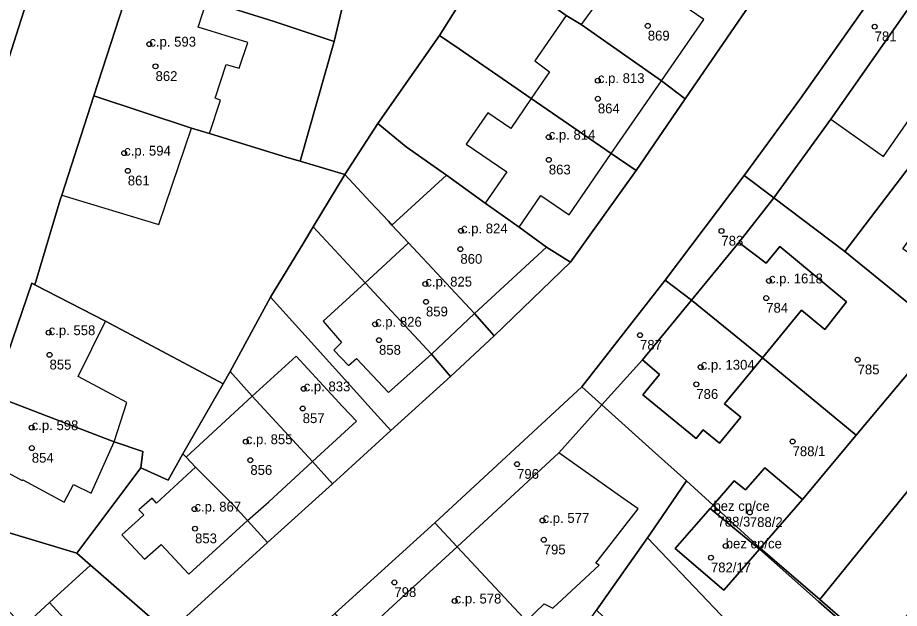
# Model space of a CAD drawing. Extents: x -878211 to -870363, y -1058464 to -1052522.
# Drawn here: x -874843.1 to -874753.2, y -1056577.6 to -1056517.4 of the extents above; entities that cross this region are included whole.
import ezdxf

# ---------------------------------------------------------------- set-up
doc = ezdxf.new("R2010")
doc.units = 0
for name, color, linetype in [('Definiční body', 7, 'Continuous'), ('Polygon budovy', 7, 'Continuous'), ('Polygon parcely', 7, 'Continuous')]:
    doc.layers.add(name, color=color, linetype=linetype)

msp = doc.modelspace()

# ---------------------------------------------------------------- linework, layer by layer
at = {"layer": 'Definiční body'}
for centre in [(-874778.85, -1056518.23994), (-874755.71, -1056518.31994), (-874829.68, -1056520.09994), (-874829.05, -1056522.36994), (-874783.94, -1056523.81994), (-874783.94, -1056525.66994), (-874788.95, -1056529.58994), (-874832.25, -1056531.21994), (-874788.94, -1056531.89994), (-874831.88, -1056533.01994), (-874797.9, -1056539.14994), (-874771.34, -1056539.15994), (-874797.96, -1056541.00994), (-874801.53, -1056544.56994), (-874766.49, -1056544.24994), (-874801.47, -1056546.37994), (-874766.77, -1056545.99994), (-874806.66, -1056548.66994), (-874839.95, -1056549.52994), (-874806.26, -1056550.28994), (-874779.64, -1056549.77994), (-874839.86, -1056551.78994), (-874757.45, -1056552.28994), (-874773.45, -1056553.04994), (-874773.9, -1056554.78994), (-874813.94, -1056555.25994), (-874814.04, -1056557.25994), (-874841.68, -1056559.21994), (-874819.84, -1056560.64994), (-874764.08, -1056560.62994), (-874841.67, -1056561.29994), (-874819.38, -1056562.53994), (-874792.18, -1056562.93994), (-874825.08, -1056567.51994), (-874772.15, -1056567.44994), (-874771.74, -1056567.80994), (-874768.44, -1056567.85994), (-874789.58, -1056568.67994), (-874825.02, -1056569.51994), (-874789.46, -1056570.64994), (-874770.9, -1056571.27994), (-874772.41, -1056572.47994), (-874804.69, -1056574.99994), (-874798.54, -1056576.89994)]:
    msp.add_circle(centre, 0.25, dxfattribs=at)
at = {"layer": 'Polygon budovy'}
for points in [[(-874861.78, -1056513.02), (-874858.15, -1056514.16), (-874859.19, -1056517.5), (-874844.22, -1056522.17), (-874841.52, -1056513.7), (-874851.43, -1056510.47), (-874856.54, -1056508.91), (-874856.42, -1056508.49), (-874860.05, -1056507.38)], [(-874741.06, -1056515.69), (-874740.3, -1056514.6), (-874740.47, -1056514.4), (-874738.66, -1056511.77), (-874744.18, -1056507.93), (-874745.67, -1056507), (-874760.19, -1056527.76), (-874754.81, -1056531.56), (-874747.89, -1056521.57), (-874746.05, -1056522.85)], [(-874783.45, -1056515.03), (-874785.64, -1056518.1), (-874777.44, -1056523.83), (-874773.12, -1056517.6), (-874778.9, -1056513.62), (-874781.43, -1056512.18), (-874783.68, -1056510.91), (-874785.54, -1056513.62)], [(-874835.36, -1056525.38), (-874825.4, -1056528.66), (-874823.55, -1056529.23), (-874822.41, -1056525.8), (-874822.98, -1056525.61), (-874821.85, -1056522.19), (-874820.51, -1056522.55), (-874819.65, -1056519.95), (-874824.69, -1056518.38), (-874823.81, -1056515.64), (-874831.43, -1056513.29)], [(-874790.73, -1056525.64), (-874782.57, -1056531.25), (-874777.44, -1056523.83), (-874785.64, -1056518.1), (-874787.19, -1056517.19), (-874790.37, -1056521.79), (-874788.88, -1056522.94)], [(-874838.61, -1056535.52), (-874828.7, -1056538.49), (-874825.4, -1056528.66), (-874835.36, -1056525.38)], [(-874797.37, -1056530.31), (-874793.24, -1056533.13), (-874795.42, -1056536.31), (-874791.98, -1056538.78), (-874789.75, -1056535.53), (-874786.86, -1056537.51), (-874782.57, -1056531.25), (-874790.73, -1056525.64), (-874792.82, -1056528.7), (-874795.17, -1056527.09)], [(-874804.94, -1056538.56), (-874803.25, -1056540.37), (-874796.53, -1056547.58), (-874789.17, -1056540.81), (-874791.98, -1056538.78), (-874795.42, -1056536.31), (-874799.39, -1056533.45)], [(-874807.66, -1056544.44), (-874800.9, -1056551.72), (-874796.53, -1056547.58), (-874803.25, -1056540.37), (-874806.84, -1056543.68)], [(-874774.39, -1056546.22), (-874767.14, -1056552.1), (-874763.17, -1056547.23), (-874760.81, -1056549.19), (-874758.57, -1056546.39), (-874765.39, -1056540.75), (-874766.79, -1056542.44), (-874769.55, -1056540.32)], [(-874845.61, -1056555.93), (-874833.27, -1056560.66), (-874831.98, -1056556.65), (-874836.94, -1056554), (-874834.17, -1056548.37), (-874841.36, -1056544.65), (-874841.68, -1056544.48)], [(-874810.88, -1056551.3), (-874809.38, -1056552.89), (-874808.54, -1056552.15), (-874805.28, -1056555.62), (-874800.9, -1056551.72), (-874807.66, -1056544.44), (-874811.96, -1056548.36), (-874810.07, -1056550.53)], [(-874773.2, -1056559.44), (-874771.54, -1056560.8), (-874769.37, -1056558.15), (-874771.01, -1056556.8), (-874767.14, -1056552.1), (-874774.39, -1056546.22), (-874779.4, -1056552.31), (-874777.65, -1056553.78), (-874779.34, -1056555.88), (-874773.92, -1056560.31)], [(-874819.2, -1056556.02), (-874813.05, -1056562.65), (-874808.55, -1056558.57), (-874809.94, -1056557.08), (-874814.72, -1056551.91)], [(-874848.55, -1056561.42), (-874842.64, -1056564.62), (-874842.59, -1056564.53), (-874838.38, -1056566.81), (-874837.42, -1056565.01), (-874835.61, -1056565.91), (-874833.27, -1056560.66), (-874845.61, -1056555.93)], [(-874825.93, -1056562.24), (-874824.96, -1056563.25), (-874821.05, -1056567.15), (-874819.66, -1056568.7), (-874817.51, -1056566.77), (-874813.05, -1056562.65), (-874819.2, -1056556.02)], [(-874791.54, -1056578.62), (-874791.23, -1056578.9), (-874789.42, -1056577.17), (-874788.52, -1056577.61), (-874783.8, -1056573.25), (-874784.14, -1056573.04), (-874779.83, -1056567.49), (-874781.62, -1056566.22), (-874787.91, -1056561.77), (-874798.3, -1056571.37)], [(-874832.48, -1056570.14), (-874830.17, -1056572.64), (-874828.48, -1056571.12), (-874825.66, -1056574.16), (-874819.66, -1056568.7), (-874821.05, -1056567.15), (-874824.96, -1056563.25), (-874828.94, -1056566.9), (-874829.41, -1056566.39), (-874830.74, -1056567.61), (-874830.26, -1056568.12), (-874830.78, -1056568.6)], [(-874770.03, -1056564.63), (-874772.19, -1056567.11), (-874772.49, -1056567.45), (-874767.47, -1056571.6), (-874767.38, -1056571.5), (-874763.08, -1056566.53), (-874766.91, -1056563.31), (-874768.89, -1056565.56)], [(-874776.05, -1056571.53), (-874771.1, -1056575.79), (-874767.47, -1056571.6), (-874772.49, -1056567.45)], [(-874806.25, -1056578.69), (-874804.03, -1056581.15), (-874799.54, -1056585.96), (-874791.54, -1056578.62), (-874798.3, -1056571.37), (-874804.84, -1056577.38)], [(-874844.4, -1056577.5), (-874850.54, -1056583.41), (-874851.1, -1056583.95), (-874850.68, -1056584.41), (-874844.47, -1056591.1), (-874836.61, -1056583.79), (-874837.4, -1056582.95), (-874835.8, -1056581.49), (-874839.85, -1056577.06), (-874842.54, -1056579.53)]]:
    msp.add_lwpolyline(points, close=True, dxfattribs=at)
at = {"layer": 'Polygon parcely'}
for points in [[(-874806.13, -1056500.61), (-874806.96, -1056503.19), (-874808.2, -1056508.58), (-874809.78, -1056515.36), (-874810.84, -1056519.83), (-874814.29, -1056532.05), (-874809.74, -1056533.41), (-874806.38, -1056528.2), (-874800.08, -1056519.21), (-874795.21, -1056511.41), (-874790.16, -1056503.96), (-874794.71, -1056501.53), (-874796.25, -1056504.59), (-874803.21, -1056501.09)], [(-874768.48, -1056516.12), (-874779.09, -1056507.89), (-874778.52, -1056506.33), (-874788.78, -1056501.09), (-874790.16, -1056503.96), (-874795.21, -1056511.41), (-874787.19, -1056517.19), (-874785.64, -1056518.1), (-874777.44, -1056523.83), (-874775.04, -1056525.67)], [(-874820.2, -1056504.39), (-874827.73, -1056501.96), (-874831.43, -1056513.29), (-874823.81, -1056515.64), (-874816.96, -1056517.78), (-874810.84, -1056519.83), (-874809.78, -1056515.36), (-874808.2, -1056508.58), (-874819.53, -1056504.54)], [(-874851.3, -1056510.05), (-874856.42, -1056508.49), (-874860.05, -1056507.38), (-874860.34, -1056507.29), (-874871.28, -1056503.95), (-874874.21, -1056512.61), (-874862.56, -1056516.4), (-874859.19, -1056517.5), (-874844.22, -1056522.17), (-874841.52, -1056513.7), (-874841.4, -1056513.31)], [(-874756.17, -1056515.56), (-874763.27, -1056525.64), (-874769.01, -1056533.49), (-874765.98, -1056535.78), (-874760.19, -1056527.76), (-874745.67, -1056507), (-874748.64, -1056504.86)], [(-874745.67, -1056507), (-874760.19, -1056527.76), (-874765.98, -1056535.78), (-874758.76, -1056541.24), (-874749.93, -1056529.65), (-874740.3, -1056516.3), (-874741.06, -1056515.69), (-874740.3, -1056514.6), (-874740.47, -1056514.4), (-874738.66, -1056511.77), (-874744.18, -1056507.93)], [(-874775.04, -1056525.67), (-874777.44, -1056523.83), (-874785.64, -1056518.1), (-874787.19, -1056517.19), (-874795.21, -1056511.41), (-874800.08, -1056519.21), (-874798.1, -1056520.57), (-874790.73, -1056525.64), (-874782.57, -1056531.25), (-874780.04, -1056532.99)], [(-874810.84, -1056519.83), (-874816.96, -1056517.78), (-874823.81, -1056515.64), (-874831.43, -1056513.29), (-874835.36, -1056525.38), (-874825.4, -1056528.66), (-874823.55, -1056529.23), (-874815.62, -1056531.65), (-874814.29, -1056532.05)], [(-874780.04, -1056532.99), (-874782.57, -1056531.25), (-874790.73, -1056525.64), (-874798.1, -1056520.57), (-874800.08, -1056519.21), (-874806.38, -1056528.2), (-874803.48, -1056530.58), (-874799.39, -1056533.45), (-874795.42, -1056536.31), (-874791.98, -1056538.78), (-874789.17, -1056540.81), (-874786.72, -1056542.34)], [(-874823.55, -1056529.23), (-874825.4, -1056528.66), (-874835.36, -1056525.38), (-874838.61, -1056535.52), (-874838.77, -1056535.99), (-874841.36, -1056544.65), (-874834.17, -1056548.37), (-874822.6, -1056554.5), (-874822.15, -1056554.74), (-874821.43, -1056553.5), (-874817.33, -1056545.92), (-874813.94, -1056540.33), (-874812.96, -1056538.73), (-874809.74, -1056533.41), (-874814.29, -1056532.05), (-874815.62, -1056531.65)], [(-874786.72, -1056542.34), (-874789.17, -1056540.81), (-874791.98, -1056538.78), (-874795.42, -1056536.31), (-874799.39, -1056533.45), (-874803.48, -1056530.58), (-874806.38, -1056528.2), (-874809.74, -1056533.41), (-874807.15, -1056536.19), (-874805.3, -1056538.17), (-874804.94, -1056538.56), (-874803.25, -1056540.37), (-874796.53, -1056547.58), (-874794.51, -1056549.85)], [(-874744.58, -1056546.9), (-874752.84, -1056540.99), (-874746.56, -1056532.21), (-874749.93, -1056529.65), (-874758.76, -1056541.24), (-874748.71, -1056549.4), (-874757.61, -1056559.98), (-874763.08, -1056566.53), (-874767.38, -1056571.5), (-874761.29, -1056576.75), (-874748.53, -1056560.96), (-874742.82, -1056565), (-874737.98, -1056558.17), (-874730.72, -1056547.92), (-874728.64, -1056545.02), (-874738.3, -1056538.14)], [(-874794.51, -1056549.85), (-874796.53, -1056547.58), (-874803.25, -1056540.37), (-874804.94, -1056538.56), (-874805.3, -1056538.17), (-874807.15, -1056536.19), (-874809.74, -1056533.41), (-874812.96, -1056538.73), (-874807.66, -1056544.44), (-874800.9, -1056551.72), (-874798.97, -1056554.01)], [(-874769.01, -1056533.49), (-874777.07, -1056544.16), (-874774.39, -1056546.22), (-874769.55, -1056540.32), (-874765.98, -1056535.78)], [(-874757.61, -1056559.98), (-874748.71, -1056549.4), (-874758.76, -1056541.24), (-874765.98, -1056535.78), (-874769.55, -1056540.32), (-874766.79, -1056542.44), (-874765.39, -1056540.75), (-874758.57, -1056546.39), (-874760.81, -1056549.19), (-874763.17, -1056547.23), (-874767.14, -1056552.1)], [(-874798.97, -1056554.01), (-874800.9, -1056551.72), (-874807.66, -1056544.44), (-874812.96, -1056538.73), (-874813.94, -1056540.33), (-874817.33, -1056545.92), (-874813.19, -1056550.5), (-874808.51, -1056555.68), (-874807.09, -1056557.25), (-874805.05, -1056559.5)], [(-874765.39, -1056540.75), (-874766.79, -1056542.44), (-874769.55, -1056540.32), (-874774.39, -1056546.22), (-874767.14, -1056552.1), (-874763.17, -1056547.23), (-874760.81, -1056549.19), (-874758.57, -1056546.39)], [(-874822.15, -1056554.74), (-874822.6, -1056554.5), (-874834.17, -1056548.37), (-874841.36, -1056544.65), (-874841.68, -1056544.48), (-874845.61, -1056555.93), (-874833.27, -1056560.66), (-874830.35, -1056561.65), (-874830.56, -1056563.3), (-874827.76, -1056564.58), (-874826.27, -1056561.88)], [(-874777.07, -1056544.16), (-874785.59, -1056555.05), (-874783.53, -1056556.9), (-874779.4, -1056552.31), (-874774.39, -1056546.22)], [(-874811.02, -1056564.95), (-874805.05, -1056559.5), (-874807.09, -1056557.25), (-874808.51, -1056555.68), (-874813.19, -1056550.5), (-874817.33, -1056545.92), (-874821.43, -1056553.5), (-874819.2, -1056556.02), (-874813.05, -1056562.65)], [(-874773.2, -1056559.44), (-874771.54, -1056560.8), (-874769.37, -1056558.15), (-874771.01, -1056556.8), (-874767.14, -1056552.1), (-874774.39, -1056546.22), (-874779.4, -1056552.31), (-874777.65, -1056553.78), (-874779.34, -1056555.88), (-874773.92, -1056560.31)], [(-874768.89, -1056565.56), (-874766.91, -1056563.31), (-874763.08, -1056566.53), (-874757.61, -1056559.98), (-874767.14, -1056552.1), (-874771.01, -1056556.8), (-874769.37, -1056558.15), (-874771.54, -1056560.8), (-874773.2, -1056559.44), (-874773.92, -1056560.31), (-874779.34, -1056555.88), (-874777.65, -1056553.78), (-874779.4, -1056552.31), (-874783.53, -1056556.9), (-874778.06, -1056561.81), (-874774.9, -1056564.64), (-874772.19, -1056567.11), (-874770.03, -1056564.63)], [(-874811.02, -1056564.95), (-874813.05, -1056562.65), (-874819.2, -1056556.02), (-874821.43, -1056553.5), (-874822.15, -1056554.74), (-874826.27, -1056561.88), (-874825.93, -1056562.24), (-874824.96, -1056563.25), (-874821.05, -1056567.15), (-874819.66, -1056568.7), (-874817.64, -1056570.92)], [(-874785.59, -1056555.05), (-874800.56, -1056568.93), (-874798.3, -1056571.37), (-874787.91, -1056561.77), (-874783.53, -1056556.9)], [(-874830.35, -1056561.65), (-874833.27, -1056560.66), (-874845.61, -1056555.93), (-874848.55, -1056561.42), (-874849.99, -1056564.35), (-874851.56, -1056567.65), (-874845.14, -1056569.59), (-874837.09, -1056572.02), (-874830.56, -1056563.3)], [(-874787.13, -1056582.2), (-874784.08, -1056577.84), (-874778.89, -1056570.45), (-874777.81, -1056568.92), (-874774.9, -1056564.64), (-874778.06, -1056561.81), (-874783.53, -1056556.9), (-874787.91, -1056561.77), (-874798.3, -1056571.37), (-874791.54, -1056578.62), (-874791.23, -1056578.9)], [(-874745.18, -1056568.35), (-874742.82, -1056565), (-874748.53, -1056560.96), (-874761.29, -1056576.75), (-874755.23, -1056582.04), (-874752.53, -1056578.53)], [(-874817.64, -1056570.92), (-874819.66, -1056568.7), (-874821.05, -1056567.15), (-874824.96, -1056563.25), (-874825.93, -1056562.24), (-874826.27, -1056561.88), (-874827.76, -1056564.58), (-874830.56, -1056563.3), (-874837.09, -1056572.02), (-874835.68, -1056573.25), (-874827.77, -1056580.13)], [(-874767.38, -1056571.5), (-874763.08, -1056566.53), (-874766.91, -1056563.31), (-874768.89, -1056565.56), (-874770.03, -1056564.63), (-874772.19, -1056567.11)], [(-874772.49, -1056567.45), (-874772.19, -1056567.11), (-874774.9, -1056564.64), (-874777.81, -1056568.92), (-874778.89, -1056570.45), (-874764.6, -1056585.45), (-874759.2, -1056578.93), (-874761.44, -1056576.93), (-874767.47, -1056571.6), (-874771.1, -1056575.79), (-874776.05, -1056571.53)], [(-874772.19, -1056567.11), (-874772.49, -1056567.45), (-874767.47, -1056571.6), (-874767.38, -1056571.5)], [(-874851.56, -1056567.65), (-874862.85, -1056579.23), (-874859.11, -1056581.97), (-874857.96, -1056582.88), (-874855.42, -1056579.93), (-874850.54, -1056583.41), (-874844.4, -1056577.5), (-874842.54, -1056579.53), (-874839.85, -1056577.06), (-874835.68, -1056573.25), (-874837.09, -1056572.02), (-874845.14, -1056569.59)], [(-874767.47, -1056571.6), (-874772.49, -1056567.45), (-874776.05, -1056571.53), (-874771.1, -1056575.79)], [(-874800.56, -1056568.93), (-874810.77, -1056578.18), (-874808.57, -1056580.81), (-874806.25, -1056578.69), (-874804.84, -1056577.38), (-874798.3, -1056571.37)], [(-874784.08, -1056577.84), (-874769.42, -1056591.72), (-874764.6, -1056585.45), (-874778.89, -1056570.45)], [(-874796.74, -1056595.41), (-874793.74, -1056591.41), (-874788.78, -1056584.57), (-874787.13, -1056582.2), (-874791.23, -1056578.9), (-874791.54, -1056578.62), (-874798.3, -1056571.37), (-874804.84, -1056577.38), (-874806.25, -1056578.69), (-874808.57, -1056580.81), (-874808.38, -1056581.03), (-874805.64, -1056584.21), (-874802.26, -1056588.7), (-874801.63, -1056589.47), (-874800.13, -1056591.28), (-874796.99, -1056595.1)], [(-874767.38, -1056571.5), (-874767.47, -1056571.6), (-874761.44, -1056576.93), (-874759.2, -1056578.93), (-874755.23, -1056582.04), (-874761.29, -1056576.75)], [(-874827.77, -1056580.13), (-874835.68, -1056573.25), (-874839.85, -1056577.06), (-874842.54, -1056579.53), (-874844.4, -1056577.5), (-874850.54, -1056583.41), (-874855.42, -1056579.93), (-874857.96, -1056582.88), (-874855.35, -1056584.85), (-874852.58, -1056586.88), (-874844.21, -1056595.2)]]:
    msp.add_lwpolyline(points, close=True, dxfattribs=at)
for points in [[(-874905.09, -1056647.48), (-874897.56, -1056624.22), (-874895.1, -1056614.29), (-874893.89, -1056611.61), (-874891.28, -1056605.84), (-874890.22, -1056604.64), (-874887.62, -1056601.68), (-874879.93, -1056592.95), (-874875.65, -1056590.89), (-874862.85, -1056579.23), (-874851.56, -1056567.65), (-874849.99, -1056564.35), (-874848.55, -1056561.42), (-874845.61, -1056555.93), (-874841.68, -1056544.48), (-874841.36, -1056544.65), (-874838.77, -1056535.99), (-874838.61, -1056535.52), (-874835.36, -1056525.38), (-874831.43, -1056513.29)], [(-874841.52, -1056513.7), (-874844.22, -1056522.17), (-874845.17, -1056525.2), (-874847.16, -1056531.42), (-874850.89, -1056542.89), (-874853.8, -1056551.88), (-874854.79, -1056554.35), (-874856.84, -1056559.46), (-874857.65, -1056561.49), (-874865.36, -1056572.67), (-874869.82, -1056576.75)], [(-874864.85, -1056631.16), (-874859.56, -1056623.54), (-874851.21, -1056614.74), (-874842.19, -1056606.46), (-874836.31, -1056601.16), (-874833.34, -1056598.49), (-874824.75, -1056590.8), (-874817.86, -1056584.61), (-874813.48, -1056580.64), (-874810.77, -1056578.18), (-874800.56, -1056568.93), (-874785.59, -1056555.05), (-874777.07, -1056544.16), (-874769.01, -1056533.49), (-874763.27, -1056525.64), (-874756.17, -1056515.56)], [(-874768.48, -1056516.12), (-874775.04, -1056525.67), (-874780.04, -1056532.99), (-874786.72, -1056542.34), (-874794.51, -1056549.85), (-874798.97, -1056554.01), (-874805.05, -1056559.5), (-874811.02, -1056564.95), (-874817.64, -1056570.92), (-874827.77, -1056580.13), (-874844.21, -1056595.2), (-874857.81, -1056607.68), (-874859.81, -1056609.52), (-874870.95, -1056619.74), (-874874.11, -1056622.63), (-874875.73, -1056624.12), (-874879.74, -1056624.46), (-874872, -1056629.76), (-874874.45, -1056634.28)]]:
    msp.add_lwpolyline(points, dxfattribs=at)

# ---------------------------------------------------------------- texts
at = {"layer": 'Definiční body'}
for s, p in [('c.p. 593', (-874829.68, -1056520.35)), ('869', (-874778.85, -1056519.729)), ('781', (-874755.71, -1056519.809)), ('862', (-874829.05, -1056523.859)), ('c.p. 813', (-874783.94, -1056524.07)), ('864', (-874783.94, -1056527.159)), ('c.p. 814', (-874788.95, -1056529.84)), ('c.p. 594', (-874832.25, -1056531.47)), ('863', (-874788.94, -1056533.389)), ('861', (-874831.88, -1056534.509)), ('c.p. 824', (-874797.9, -1056539.399)), ('783', (-874771.34, -1056540.649)), ('860', (-874797.96, -1056542.499)), ('c.p. 1618', (-874766.49, -1056544.5)), ('c.p. 825', (-874801.53, -1056544.82)), ('784', (-874766.77, -1056547.489)), ('859', (-874801.47, -1056547.869)), ('c.p. 826', (-874806.66, -1056548.919)), ('c.p. 558', (-874839.95, -1056549.78)), ('858', (-874806.26, -1056551.779)), ('787', (-874779.64, -1056551.269)), ('855', (-874839.86, -1056553.279)), ('c.p. 1304', (-874773.45, -1056553.3)), ('785', (-874757.45, -1056553.779)), ('c.p. 833', (-874813.94, -1056555.51)), ('786', (-874773.9, -1056556.279)), ('857', (-874814.04, -1056558.749)), ('c.p. 598', (-874841.68, -1056559.47)), ('c.p. 855', (-874819.84, -1056560.899)), ('788/1', (-874764.08, -1056562.119)), ('854', (-874841.67, -1056562.789)), ('856', (-874819.38, -1056564.029)), ('796', (-874792.18, -1056564.429)), ('c.p. 867', (-874825.08, -1056567.77)), ('bez cp/ce', (-874772.15, -1056567.7)), ('c.p. 577', (-874789.58, -1056568.929)), ('788/3', (-874771.74, -1056569.299)), ('788/2', (-874768.44, -1056569.349)), ('853', (-874825.02, -1056571.009)), ('bez cp/ce', (-874770.9, -1056571.53)), ('795', (-874789.46, -1056572.139)), ('782/17', (-874772.41, -1056573.969)), ('798', (-874804.69, -1056576.489)), ('c.p. 578', (-874798.54, -1056577.149))]:
    msp.add_text(s, height=0.999996, dxfattribs=at).set_placement(p)

doc.saveas('drawing.dxf')
